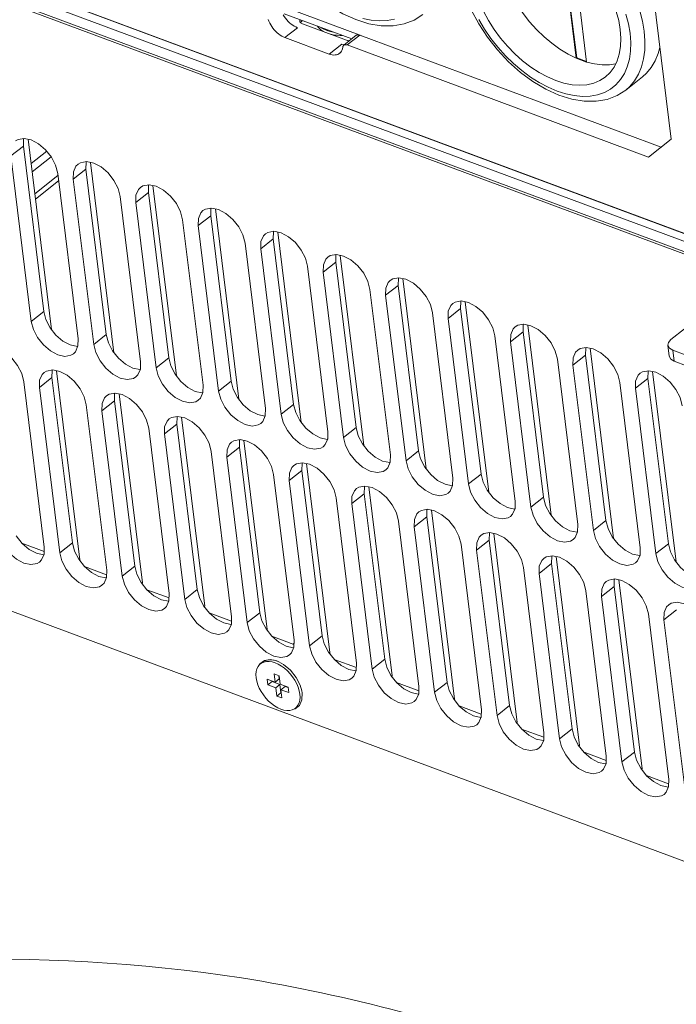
# Model space of a CAD drawing. Header units: millimetres. Extents: x -473 to 23648, y -382 to 1866.
# Tile 478 of 607: x 13275 to 13372, y 793 to 939. Entities that reach past the tile are written whole.
import ezdxf

# ---------------------------------------------------------------- set-up
doc = ezdxf.new("R2010")
doc.units = ezdxf.units.MM
doc.header["$LTSCALE"] = 80
doc.layers.get('0').update_dxf_attribs({"linetype": 'CONTINUOUS'})

msp = doc.modelspace()

# ---------------------------------------------------------------- linework, layer by layer
at = {"linetype": 'Continuous', "lineweight": 0}
for p, q in [((13365.425, 972.451), (13371.707, 921.528)), ((13385.986, 901.719), (13210.77, 966.898)), ((13210.973, 965.255), (13386.189, 900.076)), ((13215.27, 966.399), (13381.183, 904.681)), ((13215.633, 966.235), (13381.545, 904.516)), ((13211.248, 964.81), (13386.464, 899.631)), ((13356.24, 944.452), (13357.579, 933.598)), ((13356.302, 944.501), (13357.641, 933.647)), ((13359.129, 933.021), (13357.79, 943.875)), ((13312.448, 941.826), (13325.628, 936.923)), ((13324.129, 936.452), (13314.048, 940.202)), ((13316.663, 939.229), (13316.68, 939.086)), ((13316.799, 939.179), (13316.68, 939.086)), ((13314.177, 936.66), (13316.047, 938.136)), ((13316.782, 938.716), (13323.371, 936.264)), ((13314.177, 936.66), (13320.767, 934.208)), ((13324.818, 936.995), (13322.947, 935.519)), ((13325.336, 937.032), (13323.466, 935.555)), ((13370.208, 920.34), (13325.336, 937.032)), ((13320.767, 934.208), (13322.637, 935.685)), ((13322.637, 935.685), (13322.871, 935.61)), ((13322.871, 935.61), (13323.022, 935.577)), ((13323.466, 935.555), (13368.337, 918.863)), ((13357.579, 933.598), (13357.641, 933.647)), ((13357.579, 933.598), (13359.129, 933.021)), ((13357.641, 933.647), (13359.12, 933.097)), ((13367.445, 930.811), (13364.951, 928.843)), ((13275.914, 921.522), (13279.412, 893.174)), ((13371.707, 921.528), (13368.337, 918.863)), ((13273.356, 919.025), (13275.227, 920.502)), ((13275.227, 920.502), (13278.267, 895.861)), ((13278.693, 919.744), (13276.361, 917.903)), ((13273.356, 919.025), (13276.396, 894.385)), ((13279.35, 918.912), (13276.513, 916.672)), ((13282.66, 915.564), (13284.53, 917.041)), ((13284.53, 917.041), (13287.57, 892.401)), ((13285.218, 918.062), (13288.715, 889.714)), ((13280.373, 916.114), (13276.918, 913.387)), ((13283.374, 891.789), (13280.334, 916.43)), ((13282.66, 915.564), (13285.7, 890.924)), ((13280.474, 915.293), (13277.019, 912.566)), ((13294.521, 914.601), (13298.018, 886.253)), ((13292.677, 888.328), (13289.638, 912.969)), ((13291.963, 912.104), (13293.834, 913.58)), ((13293.834, 913.58), (13296.873, 888.94)), ((13291.963, 912.104), (13295.003, 887.463)), ((13303.825, 911.14), (13307.322, 882.792)), ((13301.981, 884.868), (13298.941, 909.508)), ((13301.267, 908.643), (13303.137, 910.119)), ((13303.137, 910.119), (13306.177, 885.479)), ((13301.267, 908.643), (13304.307, 884.002)), ((13310.57, 905.182), (13312.441, 906.658)), ((13312.441, 906.658), (13315.48, 882.018)), ((13313.128, 907.679), (13316.625, 879.331)), ((13311.284, 881.407), (13308.244, 906.047)), ((13310.57, 905.182), (13313.61, 880.542)), ((13322.432, 904.218), (13325.929, 875.87)), ((13320.588, 877.946), (13317.548, 902.586)), ((13319.874, 901.721), (13321.744, 903.197)), ((13321.744, 903.197), (13324.784, 878.557)), ((13319.874, 901.721), (13322.914, 877.081)), ((13331.735, 900.757), (13335.232, 872.409)), ((13371.657, 891.665), (13383.259, 900.823)), ((13329.177, 898.26), (13331.048, 899.737)), ((13331.048, 899.737), (13334.087, 875.096)), ((13329.891, 874.485), (13326.851, 899.125)), ((13329.177, 898.26), (13332.217, 873.62)), ((13338.481, 894.799), (13340.351, 896.276)), ((13340.351, 896.276), (13343.391, 871.635)), ((13341.039, 897.297), (13344.536, 868.948)), ((13276.396, 894.385), (13278.267, 895.861)), ((13339.195, 871.024), (13336.155, 895.665)), ((13338.481, 894.799), (13341.521, 870.159)), ((13350.342, 893.836), (13353.839, 865.488)), ((13285.7, 890.924), (13287.57, 892.401)), ((13348.498, 867.563), (13345.458, 892.204)), ((13347.784, 891.338), (13349.655, 892.815)), ((13349.655, 892.815), (13352.694, 868.175)), ((13347.784, 891.338), (13350.824, 866.698)), ((13371.223, 890.843), (13371.426, 889.2)), ((13295.003, 887.463), (13296.873, 888.94)), ((13357.088, 887.878), (13358.958, 889.354)), ((13358.958, 889.354), (13361.998, 864.714)), ((13359.646, 890.375), (13363.143, 862.027)), ((13371.961, 890.104), (13372.164, 888.461)), ((13373.822, 889.411), (13371.961, 890.104)), ((13357.802, 864.103), (13354.762, 888.743)), ((13357.088, 887.878), (13360.128, 863.237)), ((13374.024, 887.769), (13372.164, 888.461)), ((13277.612, 884.529), (13279.482, 886.005)), ((13279.482, 886.005), (13282.522, 861.365)), ((13280.17, 887.026), (13283.644, 858.87)), ((13368.949, 886.914), (13372.446, 858.566)), ((13278.326, 860.754), (13275.286, 885.394)), ((13304.307, 884.002), (13306.177, 885.479)), ((13367.105, 860.642), (13364.065, 885.282)), ((13366.391, 884.417), (13368.262, 885.893)), ((13368.262, 885.893), (13371.301, 861.253)), ((13277.612, 884.529), (13280.652, 859.889)), ((13289.474, 883.565), (13292.947, 855.409)), ((13366.391, 884.417), (13369.431, 859.776)), ((13287.63, 857.293), (13284.59, 881.933)), ((13286.916, 881.068), (13288.786, 882.544)), ((13288.786, 882.544), (13291.826, 857.904)), ((13313.61, 880.542), (13315.48, 882.018)), ((13286.916, 881.068), (13289.956, 856.428)), ((13296.219, 877.607), (13298.089, 879.084)), ((13298.089, 879.084), (13301.129, 854.443)), ((13298.777, 880.104), (13302.251, 851.948)), ((13296.933, 853.832), (13293.893, 878.472)), ((13296.219, 877.607), (13299.259, 852.967)), ((13322.914, 877.081), (13324.784, 878.557)), ((13308.08, 876.644), (13311.554, 848.487)), ((13306.237, 850.371), (13303.197, 875.011)), ((13305.523, 874.146), (13307.393, 875.623)), ((13307.393, 875.623), (13310.433, 850.982)), ((13332.217, 873.62), (13334.087, 875.096)), ((13305.523, 874.146), (13308.563, 849.506)), ((13317.384, 873.183), (13320.858, 845.026)), ((13315.54, 846.91), (13312.5, 871.551)), ((13314.826, 870.685), (13316.696, 872.162)), ((13316.696, 872.162), (13319.736, 847.522)), ((13341.521, 870.159), (13343.391, 871.635)), ((13314.826, 870.685), (13317.866, 846.045)), ((13324.13, 867.225), (13326, 868.701)), ((13326, 868.701), (13329.04, 844.061)), ((13326.687, 869.722), (13330.161, 841.565)), ((13324.844, 843.45), (13321.804, 868.09)), ((13324.13, 867.225), (13327.17, 842.584)), ((13350.824, 866.698), (13352.694, 868.175)), ((13335.991, 866.261), (13339.465, 838.104)), ((13236.634, 864.9), (13391.183, 807.409)), ((13334.147, 839.989), (13331.107, 864.629)), ((13333.433, 863.764), (13335.303, 865.24)), ((13335.303, 865.24), (13338.343, 840.6)), ((13360.128, 863.237), (13361.998, 864.714)), ((13333.433, 863.764), (13336.473, 839.123)), ((13345.294, 862.8), (13348.768, 834.644)), ((13278.308, 860.101), (13275.003, 861.33)), ((13280.652, 859.889), (13282.522, 861.365)), ((13343.451, 836.528), (13340.411, 861.168)), ((13342.737, 860.303), (13344.607, 861.779)), ((13344.607, 861.779), (13347.647, 837.139)), ((13369.431, 859.776), (13371.301, 861.253)), ((13342.737, 860.303), (13345.776, 835.663)), ((13283.565, 858.807), (13283.644, 858.87)), ((13352.04, 856.842), (13353.91, 858.319)), ((13353.91, 858.319), (13356.95, 833.678)), ((13354.598, 859.339), (13358.072, 831.183)), ((13287.612, 856.64), (13284.306, 857.869)), ((13289.956, 856.428), (13291.826, 857.904)), ((13352.754, 833.067), (13349.714, 857.707)), ((13352.04, 856.842), (13355.08, 832.202)), ((13292.868, 855.347), (13292.947, 855.409)), ((13363.901, 855.878), (13367.375, 827.722)), ((13296.915, 853.179), (13293.61, 854.408)), ((13299.259, 852.967), (13301.129, 854.443)), ((13362.058, 829.606), (13359.018, 854.246)), ((13361.344, 853.381), (13363.214, 854.858)), ((13363.214, 854.858), (13366.254, 830.217)), ((13361.344, 853.381), (13364.383, 828.741)), ((13302.172, 851.886), (13302.251, 851.948)), ((13306.219, 849.718), (13302.913, 850.948)), ((13308.563, 849.506), (13310.433, 850.982)), ((13370.647, 849.92), (13372.517, 851.397)), ((13371.361, 826.145), (13368.321, 850.786)), ((13370.647, 849.92), (13373.687, 825.28)), ((13311.475, 848.425), (13311.554, 848.487)), ((13315.522, 846.257), (13312.217, 847.487)), ((13315.404, 846.301), (13315.526, 846.397)), ((13317.866, 846.045), (13319.736, 847.522)), ((13320.779, 844.964), (13320.858, 845.026)), ((13321.072, 844.612), (13320.832, 845.006)), ((13310.456, 843.35), (13311.118, 843.859)), ((13310.861, 843.607), (13310.55, 843.361)), ((13311.118, 843.859), (13311.985, 844.003)), ((13311.985, 844.003), (13312.966, 843.793)), ((13313.194, 843.306), (13312.727, 843.514)), ((13312.966, 843.793), (13313.251, 843.675)), ((13321.081, 844.582), (13321.072, 844.612)), ((13324.826, 842.796), (13321.52, 844.026)), ((13327.17, 842.584), (13329.04, 844.061)), ((13310.401, 843.225), (13310.456, 843.35)), ((13313.661, 843.033), (13313.194, 843.306)), ((13314.118, 842.699), (13313.661, 843.033)), ((13311.551, 841.052), (13311.652, 840.23)), ((13312.714, 840.619), (13311.551, 841.052)), ((13311.652, 840.23), (13312.276, 840.723)), ((13312.268, 840.785), (13312.276, 840.723)), ((13312.276, 840.723), (13313.439, 840.29)), ((13312.562, 841.851), (13312.714, 840.619)), ((13313.337, 841.563), (13312.562, 841.851)), ((13312.714, 840.619), (13313.337, 841.111)), ((13313.279, 841.584), (13313.337, 841.111)), ((13313.489, 840.331), (13313.337, 841.563)), ((13330.082, 841.503), (13330.161, 841.565)), ((13334.129, 839.335), (13330.824, 840.565)), ((13336.473, 839.123), (13338.343, 840.6)), ((13311.652, 840.23), (13312.815, 839.798)), ((13312.815, 839.798), (13313.439, 840.29)), ((13312.815, 839.798), (13312.967, 838.566)), ((13313.439, 840.29), (13313.591, 839.058)), ((13314.652, 839.898), (13313.489, 840.331)), ((13313.591, 839.509), (13314.214, 840.002)), ((13313.743, 838.277), (13313.591, 839.509)), ((13313.591, 839.509), (13314.753, 839.077)), ((13314.214, 840.002), (13314.66, 839.836)), ((13314.753, 839.077), (13314.652, 839.898)), ((13316.408, 838.853), (13316.315, 839.356)), ((13316.432, 840.186), (13316.682, 839.335)), ((13316.682, 839.335), (13316.735, 839.021)), ((13312.967, 838.566), (13313.591, 839.058)), ((13312.967, 838.566), (13313.743, 838.277)), ((13313.591, 839.058), (13313.649, 839.036)), ((13339.386, 838.042), (13339.465, 838.104)), ((13315.685, 836.663), (13315.559, 836.642)), ((13316.347, 837.173), (13315.685, 836.663)), ((13316.066, 837.014), (13315.755, 836.768)), ((13343.433, 835.875), (13340.127, 837.104)), ((13345.776, 835.663), (13347.647, 837.139)), ((13348.689, 834.582), (13348.768, 834.644)), ((13352.736, 832.414), (13349.431, 833.643)), ((13355.08, 832.202), (13356.95, 833.678)), ((13357.993, 831.121), (13358.072, 831.183)), ((13362.04, 828.953), (13358.734, 830.183)), ((13364.383, 828.741), (13366.254, 830.217)), ((13367.296, 827.66), (13367.375, 827.722)), ((13371.343, 825.492), (13368.038, 826.722))]:
    msp.add_line(p, q, dxfattribs=at)
for points in [[(13309.769, 958.418), (13310.158, 956.323), (13310.806, 954.191), (13311.699, 952.059), (13312.814, 949.969), (13314.129, 947.958), (13315.621, 946.058), (13317.262, 944.304), (13319.024, 942.726), (13320.878, 941.355), (13322.794, 940.214), (13324.732, 939.334), (13326.661, 938.732), (13328.535, 938.426), (13330.305, 938.419), (13331.945, 938.706), (13333.422, 939.269), (13334.715, 940.091)], [(13344.25, 953.143), (13345.063, 953.671), (13345.979, 954.055), (13346.985, 954.286), (13348.068, 954.363), (13349.214, 954.283), (13350.408, 954.049), (13351.636, 953.662), (13352.882, 953.128), (13354.13, 952.454), (13355.366, 951.648), (13356.572, 950.72), (13357.735, 949.682), (13358.839, 948.546), (13359.871, 947.328), (13360.817, 946.042), (13361.666, 944.705), (13362.407, 943.333), (13363.031, 941.944), (13363.529, 940.556), (13363.896, 939.184), (13364.128, 937.848)], [(13345.994, 948.263), (13346.304, 946.93), (13346.741, 945.573), (13347.302, 944.209), (13347.979, 942.854), (13348.764, 941.525), (13349.647, 940.238), (13350.618, 939.008), (13351.666, 937.851), (13352.777, 936.78), (13353.938, 935.808), (13355.135, 934.947), (13356.354, 934.207), (13357.579, 933.598)], [(13340.005, 947.17), (13340.394, 945.075), (13341.042, 942.943), (13341.935, 940.811), (13343.051, 938.721), (13344.366, 936.71), (13345.857, 934.811), (13347.498, 933.057), (13349.261, 931.479), (13351.114, 930.107), (13353.03, 928.966), (13354.968, 928.086), (13356.898, 927.484), (13358.771, 927.178), (13360.542, 927.172), (13362.182, 927.458), (13363.659, 928.022), (13364.951, 928.843)], [(13342.032, 946.068), (13342.263, 944.731), (13342.63, 943.36), (13343.129, 941.971), (13343.752, 940.582), (13344.493, 939.211), (13345.342, 937.874), (13346.289, 936.588), (13347.32, 935.37), (13348.424, 934.234), (13349.587, 933.196), (13350.794, 932.268), (13352.029, 931.462), (13353.278, 930.788), (13354.524, 930.254), (13355.752, 929.867), (13356.946, 929.633), (13358.091, 929.553), (13359.174, 929.63), (13360.18, 929.861), (13361.097, 930.245), (13361.909, 930.773)], [(13367.059, 940.628), (13367.448, 939.099), (13367.699, 937.606)], [(13314.177, 936.66), (13313.94, 936.76), (13313.702, 936.884), (13313.466, 937.032), (13313.235, 937.201), (13313.009, 937.39), (13312.793, 937.596), (13312.588, 937.818), (13312.396, 938.054), (13312.219, 938.301), (13312.059, 938.556), (13311.918, 938.817), (13311.797, 939.081), (13311.697, 939.345)], [(13313.929, 940.032), (13314.089, 939.777), (13314.266, 939.531), (13314.458, 939.295), (13314.663, 939.073), (13314.88, 938.866), (13315.105, 938.677), (13315.337, 938.508), (13315.573, 938.361), (13315.81, 938.236), (13316.047, 938.136)], [(13316.412, 939.085), (13316.411, 939.103), (13316.416, 939.184), (13316.441, 939.266), (13316.462, 939.304)], [(13316.782, 938.716), (13316.678, 938.762), (13316.588, 938.817), (13316.516, 938.88), (13316.461, 938.95), (13316.426, 939.025), (13316.412, 939.085)], [(13316.68, 939.086), (13316.599, 939.013), (13316.536, 938.935), (13316.51, 938.888)], [(13325.78, 939.527), (13327.047, 939.262), (13328.269, 939.151), (13329.431, 939.193), (13330.521, 939.389)], [(13343.054, 939.359), (13343.912, 937.929), (13344.87, 936.544), (13345.918, 935.217), (13347.044, 933.964), (13348.236, 932.799), (13349.482, 931.735), (13350.767, 930.782), (13352.077, 929.952), (13353.398, 929.253), (13354.716, 928.693), (13356.016, 928.279), (13357.284, 928.015), (13358.505, 927.903), (13359.667, 927.946), (13360.757, 928.142), (13361.763, 928.489), (13362.674, 928.984), (13363.48, 929.621), (13364.171, 930.393), (13364.741, 931.292), (13365.184, 932.308), (13365.494, 933.429), (13365.667, 934.644), (13365.703, 935.939), (13365.601, 937.3)], [(13364.987, 940.16), (13365.361, 938.712), (13365.601, 937.3)], [(13319.019, 938.353), (13319.126, 938.199), (13319.317, 937.991), (13319.547, 937.797), (13319.812, 937.621), (13320.021, 937.511)], [(13319.594, 938.139), (13319.603, 938.132), (13319.892, 937.958), (13320.215, 937.805), (13320.569, 937.673), (13320.949, 937.565), (13321.352, 937.481), (13321.367, 937.479)], [(13361.909, 930.773), (13362.618, 931.447), (13363.202, 932.251), (13363.66, 933.177), (13363.985, 934.213), (13364.172, 935.347), (13364.22, 936.564), (13364.128, 937.848)], [(13364.951, 928.843), (13365.563, 929.391), (13366.268, 930.237), (13366.847, 931.21), (13367.295, 932.302), (13367.607, 933.5), (13367.779, 934.792), (13367.809, 936.165), (13367.699, 937.606)], [(13320.908, 937.181), (13321.173, 937.115), (13321.572, 937.044), (13321.988, 936.997), (13322.415, 936.975), (13322.718, 936.977)], [(13323.795, 936.188), (13323.75, 936.189), (13323.615, 936.203), (13323.488, 936.228), (13323.371, 936.264)], [(13324.818, 936.995), (13324.882, 937.036), (13324.96, 937.065), (13325.045, 937.079), (13325.137, 937.078), (13325.235, 937.062), (13325.336, 937.032)], [(13322.791, 935.218), (13322.75, 935.006), (13322.685, 934.811), (13322.598, 934.635), (13322.489, 934.48), (13322.359, 934.348), (13322.322, 934.317)], [(13322.947, 935.519), (13322.888, 935.46), (13322.843, 935.39), (13322.81, 935.309), (13322.791, 935.218)], [(13323.466, 935.555), (13323.365, 935.586), (13323.267, 935.602), (13323.175, 935.603), (13323.089, 935.589), (13323.012, 935.56), (13322.947, 935.519)], [(13367.445, 930.811), (13368.056, 931.36), (13368.761, 932.205), (13369.341, 933.179), (13369.789, 934.27), (13370.024, 935.173)], [(13322.322, 934.317), (13322.209, 934.239), (13322.042, 934.156), (13321.858, 934.098), (13321.66, 934.067), (13321.45, 934.062), (13321.229, 934.084), (13321.001, 934.133), (13320.767, 934.208)], [(13357.579, 933.598), (13358.358, 933.281), (13359.129, 933.021)], [(13359.129, 933.021), (13360.315, 932.733), (13361.46, 932.594), (13362.549, 932.604), (13363.447, 932.745)], [(13280.334, 916.43), (13280.022, 917.635), (13279.4, 918.85), (13278.527, 919.955), (13277.49, 920.841), (13276.389, 921.423), (13275.333, 921.644), (13274.426, 921.48), (13274.058, 921.259)], [(13275.28, 921.634), (13275.257, 921.58), (13275.227, 920.502)], [(13283.361, 917.798), (13283.058, 917.489), (13282.69, 916.643), (13282.66, 915.564)], [(13289.638, 912.969), (13289.326, 914.174), (13288.703, 915.389), (13287.83, 916.494), (13286.793, 917.381), (13285.693, 917.963), (13284.637, 918.183), (13283.729, 918.02), (13283.361, 917.798)], [(13284.583, 918.173), (13284.56, 918.119), (13284.53, 917.041)], [(13292.664, 914.337), (13292.362, 914.028), (13291.993, 913.182), (13291.963, 912.104)], [(13298.941, 909.508), (13298.629, 910.714), (13298.007, 911.928), (13297.134, 913.033), (13296.097, 913.92), (13294.996, 914.502), (13293.94, 914.722), (13293.033, 914.559), (13292.664, 914.337)], [(13293.887, 914.712), (13293.863, 914.659), (13293.834, 913.58)], [(13308.244, 906.047), (13307.933, 907.253), (13307.31, 908.467), (13306.437, 909.572), (13305.4, 910.459), (13304.3, 911.041), (13303.244, 911.261), (13302.336, 911.098), (13301.968, 910.876)], [(13303.19, 911.251), (13303.167, 911.198), (13303.137, 910.119)], [(13301.968, 910.876), (13301.665, 910.567), (13301.297, 909.721), (13301.267, 908.643)], [(13311.271, 907.415), (13310.969, 907.106), (13310.6, 906.26), (13310.57, 905.182)], [(13317.548, 902.586), (13317.236, 903.792), (13316.614, 905.007), (13315.741, 906.111), (13314.704, 906.998), (13313.603, 907.58), (13312.547, 907.8), (13311.64, 907.637), (13311.271, 907.415)], [(13312.494, 907.791), (13312.47, 907.737), (13312.441, 906.658)], [(13320.575, 903.954), (13320.272, 903.646), (13319.904, 902.8), (13319.874, 901.721)], [(13326.851, 899.125), (13326.54, 900.331), (13325.917, 901.546), (13325.044, 902.65), (13324.007, 903.537), (13322.907, 904.119), (13321.851, 904.339), (13320.943, 904.176), (13320.575, 903.954)], [(13321.797, 904.33), (13321.774, 904.276), (13321.744, 903.197)], [(13336.155, 895.665), (13335.843, 896.87), (13335.221, 898.085), (13334.348, 899.19), (13333.311, 900.076), (13332.21, 900.658), (13331.154, 900.879), (13330.247, 900.715), (13329.878, 900.494)], [(13331.101, 900.869), (13331.077, 900.815), (13331.048, 899.737)], [(13329.878, 900.494), (13329.576, 900.185), (13329.207, 899.339), (13329.177, 898.26)], [(13339.182, 897.033), (13338.879, 896.724), (13338.511, 895.878), (13338.481, 894.799)], [(13345.458, 892.204), (13345.147, 893.409), (13344.524, 894.624), (13343.651, 895.729), (13342.614, 896.616), (13341.514, 897.198), (13340.458, 897.418), (13339.55, 897.254), (13339.182, 897.033)], [(13340.404, 897.408), (13340.381, 897.354), (13340.351, 896.276)], [(13278.267, 895.861), (13278.578, 894.656), (13279.201, 893.441), (13280.074, 892.336), (13281.111, 891.449), (13282.211, 890.868)], [(13276.396, 894.385), (13276.708, 893.179), (13277.331, 891.965), (13278.203, 890.86), (13279.241, 889.973), (13280.341, 889.391), (13281.397, 889.171), (13282.305, 889.334), (13282.673, 889.556)], [(13348.485, 893.572), (13348.183, 893.263), (13347.814, 892.417), (13347.784, 891.338)], [(13354.762, 888.743), (13354.45, 889.948), (13353.828, 891.163), (13352.955, 892.268), (13351.918, 893.155), (13350.817, 893.737), (13349.761, 893.957), (13348.854, 893.794), (13348.485, 893.572)], [(13349.708, 893.947), (13349.684, 893.894), (13349.655, 892.815)], [(13287.57, 892.401), (13287.882, 891.195), (13288.504, 889.98), (13289.377, 888.875), (13290.414, 887.989), (13291.515, 887.407)], [(13275.286, 885.394), (13274.975, 886.6), (13274.352, 887.814), (13273.479, 888.919), (13272.442, 889.806), (13271.342, 890.388), (13270.286, 890.608), (13269.378, 890.445), (13269.01, 890.223)], [(13282.211, 890.868), (13283.267, 890.647), (13283.321, 890.657)], [(13282.673, 889.556), (13282.976, 889.865), (13283.344, 890.711), (13283.374, 891.789)], [(13285.7, 890.924), (13286.011, 889.718), (13286.634, 888.504), (13287.507, 887.399), (13288.544, 886.512), (13289.645, 885.93), (13290.7, 885.71), (13291.608, 885.873), (13291.976, 886.095)], [(13364.065, 885.282), (13363.754, 886.488), (13363.131, 887.702), (13362.258, 888.807), (13361.221, 889.694), (13360.121, 890.276), (13359.065, 890.496), (13358.157, 890.333), (13357.789, 890.111)], [(13359.011, 890.486), (13358.988, 890.433), (13358.958, 889.354)], [(13371.657, 891.665), (13371.298, 891.244), (13371.223, 890.842)], [(13371.223, 890.842), (13371.463, 890.399), (13371.961, 890.104)], [(13296.873, 888.94), (13297.185, 887.734), (13297.808, 886.519), (13298.681, 885.415), (13299.718, 884.528), (13300.818, 883.946)], [(13357.789, 890.111), (13357.486, 889.802), (13357.118, 888.956), (13357.088, 887.878)], [(13372.164, 888.461), (13371.665, 888.757), (13371.426, 889.2)], [(13291.976, 886.095), (13292.279, 886.404), (13292.648, 887.25), (13292.677, 888.328)], [(13278.313, 886.762), (13278.01, 886.453), (13277.642, 885.607), (13277.612, 884.529)], [(13284.59, 881.933), (13284.278, 883.139), (13283.655, 884.354), (13282.783, 885.458), (13281.745, 886.345), (13280.645, 886.927), (13279.589, 887.147), (13278.681, 886.984), (13278.313, 886.762)], [(13279.536, 887.138), (13279.512, 887.084), (13279.482, 886.005)], [(13291.515, 887.407), (13292.571, 887.187), (13292.624, 887.196)], [(13295.003, 887.463), (13295.315, 886.258), (13295.938, 885.043), (13296.81, 883.938), (13297.848, 883.051), (13298.948, 882.469), (13300.004, 882.249), (13300.912, 882.412), (13301.28, 882.634)], [(13367.092, 886.65), (13366.79, 886.341), (13366.421, 885.495), (13366.391, 884.417)], [(13373.369, 881.821), (13373.057, 883.027), (13372.435, 884.241), (13371.562, 885.346), (13370.525, 886.233), (13369.424, 886.815), (13368.368, 887.035), (13367.461, 886.872), (13367.092, 886.65)], [(13368.315, 887.026), (13368.291, 886.972), (13368.262, 885.893)], [(13301.28, 882.634), (13301.583, 882.943), (13301.951, 883.789), (13301.981, 884.868)], [(13306.177, 885.479), (13306.489, 884.273), (13307.111, 883.059), (13307.984, 881.954), (13309.021, 881.067), (13310.122, 880.485)], [(13287.617, 883.301), (13287.314, 882.993), (13286.946, 882.147), (13286.916, 881.068)], [(13293.893, 878.472), (13293.582, 879.678), (13292.959, 880.893), (13292.086, 881.997), (13291.049, 882.884), (13289.949, 883.466), (13288.893, 883.686), (13287.985, 883.523), (13287.617, 883.301)], [(13288.839, 883.677), (13288.816, 883.623), (13288.786, 882.544)], [(13300.818, 883.946), (13301.874, 883.726), (13301.928, 883.735)], [(13304.307, 884.002), (13304.618, 882.797), (13305.241, 881.582), (13306.114, 880.477), (13307.151, 879.59), (13308.252, 879.009), (13309.307, 878.788), (13310.215, 878.952), (13310.583, 879.173)], [(13315.48, 882.018), (13315.792, 880.812), (13316.415, 879.598), (13317.288, 878.493), (13318.325, 877.606), (13319.425, 877.024)], [(13303.197, 875.011), (13302.885, 876.217), (13302.262, 877.432), (13301.39, 878.537), (13300.352, 879.423), (13299.252, 880.005), (13298.196, 880.225), (13297.288, 880.062), (13296.92, 879.841)], [(13298.143, 880.216), (13298.119, 880.162), (13298.089, 879.084)], [(13310.122, 880.485), (13311.178, 880.265), (13311.231, 880.274)], [(13310.583, 879.173), (13310.886, 879.482), (13311.254, 880.328), (13311.284, 881.407)], [(13313.61, 880.542), (13313.922, 879.336), (13314.545, 878.121), (13315.417, 877.016), (13316.455, 876.13), (13317.555, 875.548), (13318.611, 875.328), (13319.519, 875.491), (13319.887, 875.712)], [(13296.92, 879.841), (13296.617, 879.532), (13296.249, 878.686), (13296.219, 877.607)], [(13319.887, 875.712), (13320.19, 876.021), (13320.558, 876.867), (13320.588, 877.946)], [(13324.784, 878.557), (13325.096, 877.352), (13325.718, 876.137), (13326.591, 875.032), (13327.628, 874.145), (13328.729, 873.563)], [(13306.224, 876.38), (13305.921, 876.071), (13305.553, 875.225), (13305.523, 874.146)], [(13312.5, 871.551), (13312.189, 872.756), (13311.566, 873.971), (13310.693, 875.076), (13309.656, 875.963), (13308.555, 876.544), (13307.5, 876.765), (13306.592, 876.601), (13306.224, 876.38)], [(13307.446, 876.755), (13307.423, 876.701), (13307.393, 875.623)], [(13319.425, 877.024), (13320.481, 876.804), (13320.535, 876.814)], [(13322.914, 877.081), (13323.225, 875.875), (13323.848, 874.66), (13324.721, 873.556), (13325.758, 872.669), (13326.859, 872.087), (13327.914, 871.867), (13328.822, 872.03), (13329.19, 872.252)], [(13329.19, 872.252), (13329.493, 872.56), (13329.861, 873.406), (13329.891, 874.485)], [(13334.087, 875.096), (13334.399, 873.891), (13335.022, 872.676), (13335.895, 871.571), (13336.932, 870.684), (13338.032, 870.102)], [(13315.527, 872.919), (13315.224, 872.61), (13314.856, 871.764), (13314.826, 870.685)], [(13321.804, 868.09), (13321.492, 869.295), (13320.869, 870.51), (13319.997, 871.615), (13318.959, 872.502), (13317.859, 873.084), (13316.803, 873.304), (13315.895, 873.141), (13315.527, 872.919)], [(13316.75, 873.294), (13316.726, 873.241), (13316.696, 872.162)], [(13328.729, 873.563), (13329.785, 873.343), (13329.838, 873.353)], [(13332.217, 873.62), (13332.529, 872.414), (13333.152, 871.2), (13334.024, 870.095), (13335.062, 869.208), (13336.162, 868.626), (13337.218, 868.406), (13338.126, 868.569), (13338.494, 868.791)], [(13343.391, 871.635), (13343.703, 870.43), (13344.325, 869.215), (13345.198, 868.11), (13346.235, 867.224), (13347.336, 866.642)], [(13338.032, 870.102), (13339.088, 869.882), (13339.142, 869.892)], [(13338.494, 868.791), (13338.797, 869.1), (13339.165, 869.946), (13339.195, 871.024)], [(13341.521, 870.159), (13341.832, 868.953), (13342.455, 867.739), (13343.328, 866.634), (13344.365, 865.747), (13345.465, 865.165), (13346.521, 864.945), (13347.429, 865.108), (13347.797, 865.33)], [(13324.831, 869.458), (13324.528, 869.149), (13324.16, 868.303), (13324.13, 867.225)], [(13331.107, 864.629), (13330.796, 865.835), (13330.173, 867.049), (13329.3, 868.154), (13328.263, 869.041), (13327.162, 869.623), (13326.107, 869.843), (13325.199, 869.68), (13324.831, 869.458)], [(13326.053, 869.833), (13326.03, 869.78), (13326, 868.701)], [(13347.797, 865.33), (13348.1, 865.639), (13348.468, 866.485), (13348.498, 867.563)], [(13352.694, 868.175), (13353.006, 866.969), (13353.629, 865.754), (13354.502, 864.649), (13355.539, 863.763), (13356.639, 863.181)], [(13334.134, 865.997), (13333.831, 865.688), (13333.463, 864.842), (13333.433, 863.764)], [(13340.411, 861.168), (13340.099, 862.374), (13339.476, 863.588), (13338.604, 864.693), (13337.566, 865.58), (13336.466, 866.162), (13335.41, 866.382), (13334.502, 866.219), (13334.134, 865.997)], [(13335.357, 866.372), (13335.333, 866.319), (13335.303, 865.24)], [(13347.336, 866.642), (13348.392, 866.421), (13348.445, 866.431)], [(13350.824, 866.698), (13351.136, 865.493), (13351.759, 864.278), (13352.631, 863.173), (13353.669, 862.286), (13354.769, 861.704), (13355.825, 861.484), (13356.733, 861.647), (13357.101, 861.869)], [(13357.101, 861.869), (13357.404, 862.178), (13357.772, 863.024), (13357.802, 864.103)], [(13361.998, 864.714), (13362.31, 863.508), (13362.932, 862.293), (13363.805, 861.189), (13364.842, 860.302), (13365.943, 859.72)], [(13271.349, 863.349), (13271.66, 862.144), (13272.283, 860.929), (13273.156, 859.824), (13274.193, 858.937), (13275.293, 858.355), (13276.349, 858.135), (13277.257, 858.299), (13277.625, 858.52)], [(13343.438, 862.536), (13343.135, 862.228), (13342.766, 861.382), (13342.737, 860.303)], [(13349.714, 857.707), (13349.403, 858.913), (13348.78, 860.128), (13347.907, 861.232), (13346.87, 862.119), (13345.769, 862.701), (13344.714, 862.921), (13343.806, 862.758), (13343.438, 862.536)], [(13344.66, 862.912), (13344.637, 862.858), (13344.607, 861.779)], [(13356.639, 863.181), (13357.695, 862.961), (13357.749, 862.97)], [(13360.128, 863.237), (13360.439, 862.032), (13361.062, 860.817), (13361.935, 859.712), (13362.972, 858.825), (13364.072, 858.243), (13365.128, 858.023), (13366.036, 858.186), (13366.404, 858.408)], [(13274.153, 862.405), (13275.026, 861.301), (13276.063, 860.414), (13277.164, 859.832)], [(13282.522, 861.365), (13282.834, 860.159), (13283.457, 858.945)], [(13371.301, 861.253), (13371.613, 860.047), (13372.236, 858.833), (13373.108, 857.728), (13374.146, 856.841), (13375.246, 856.259)], [(13277.164, 859.832), (13278.219, 859.612), (13278.273, 859.621)], [(13277.625, 858.52), (13277.928, 858.829), (13278.296, 859.675), (13278.326, 860.754)], [(13280.652, 859.889), (13280.964, 858.683), (13281.586, 857.468), (13282.459, 856.363), (13283.496, 855.477), (13284.597, 854.895), (13285.653, 854.675), (13286.56, 854.838), (13286.929, 855.059)], [(13365.943, 859.72), (13366.999, 859.5), (13367.052, 859.509)], [(13366.404, 858.408), (13366.707, 858.717), (13367.075, 859.563), (13367.105, 860.642)], [(13369.431, 859.776), (13369.743, 858.571), (13370.366, 857.356), (13371.238, 856.251), (13372.276, 855.365), (13373.376, 854.783), (13374.432, 854.562), (13375.34, 854.726), (13375.708, 854.947)], [(13283.457, 858.945), (13284.329, 857.84), (13285.367, 856.953), (13286.467, 856.371)], [(13352.741, 859.075), (13352.438, 858.767), (13352.07, 857.921), (13352.04, 856.842)], [(13359.018, 854.246), (13358.706, 855.452), (13358.083, 856.667), (13357.211, 857.772), (13356.173, 858.658), (13355.073, 859.24), (13354.017, 859.46), (13353.109, 859.297), (13352.741, 859.075)], [(13353.964, 859.451), (13353.94, 859.397), (13353.91, 858.319)], [(13286.929, 855.059), (13287.231, 855.368), (13287.6, 856.214), (13287.63, 857.293)], [(13291.826, 857.904), (13292.137, 856.698), (13292.76, 855.484)], [(13286.467, 856.371), (13287.523, 856.151), (13287.576, 856.161)], [(13289.956, 856.428), (13290.267, 855.222), (13290.89, 854.007), (13291.763, 852.903), (13292.8, 852.016), (13293.9, 851.434), (13294.956, 851.214), (13295.864, 851.377), (13296.232, 851.599)], [(13292.76, 855.484), (13293.633, 854.379), (13294.67, 853.492), (13295.771, 852.91)], [(13362.045, 855.615), (13361.742, 855.306), (13361.373, 854.46), (13361.344, 853.381)], [(13368.321, 850.786), (13368.01, 851.991), (13367.387, 853.206), (13366.514, 854.311), (13365.477, 855.197), (13364.376, 855.779), (13363.321, 856), (13362.413, 855.836), (13362.045, 855.615)], [(13363.267, 855.99), (13363.244, 855.936), (13363.214, 854.858)], [(13296.232, 851.599), (13296.535, 851.907), (13296.903, 852.753), (13296.933, 853.832)], [(13301.129, 854.443), (13301.441, 853.238), (13302.064, 852.023)], [(13295.771, 852.91), (13296.826, 852.69), (13296.88, 852.7)], [(13299.259, 852.967), (13299.571, 851.761), (13300.193, 850.546), (13301.066, 849.442), (13302.103, 848.555), (13303.204, 847.973), (13304.26, 847.753), (13305.167, 847.916), (13305.536, 848.138)], [(13377.625, 847.325), (13377.313, 848.53), (13376.69, 849.745), (13375.818, 850.85), (13374.78, 851.737), (13373.68, 852.319), (13372.624, 852.539), (13371.716, 852.376), (13371.348, 852.154)], [(13302.064, 852.023), (13302.936, 850.918), (13303.974, 850.031), (13305.074, 849.449)], [(13310.433, 850.982), (13310.744, 849.777), (13311.367, 848.562)], [(13371.348, 852.154), (13371.045, 851.845), (13370.677, 850.999), (13370.647, 849.92)], [(13305.074, 849.449), (13306.13, 849.229), (13306.183, 849.239)], [(13305.536, 848.138), (13305.838, 848.447), (13306.207, 849.293), (13306.237, 850.371)], [(13308.563, 849.506), (13308.874, 848.3), (13309.497, 847.086), (13310.37, 845.981), (13311.407, 845.094), (13312.507, 844.512), (13313.563, 844.292), (13314.471, 844.455), (13314.839, 844.677)], [(13311.367, 848.562), (13312.24, 847.457), (13313.277, 846.571), (13314.378, 845.989)], [(13314.839, 844.677), (13315.142, 844.986), (13315.51, 845.832), (13315.54, 846.91)], [(13319.736, 847.522), (13320.048, 846.316), (13320.671, 845.101)], [(13314.378, 845.989), (13315.433, 845.768), (13315.487, 845.778)], [(13317.866, 846.045), (13318.178, 844.839), (13318.8, 843.625), (13319.673, 842.52), (13320.71, 841.633), (13321.811, 841.051), (13322.867, 840.831), (13323.774, 840.994), (13324.143, 841.216)], [(13320.671, 845.101), (13321.543, 843.996), (13322.581, 843.11), (13323.681, 842.528)], [(13310.55, 843.361), (13310.698, 843.465), (13311.034, 843.621), (13311.412, 843.705), (13311.826, 843.716), (13312.268, 843.651), (13312.727, 843.514)], [(13310.861, 843.607), (13311.01, 843.711), (13311.345, 843.867), (13311.724, 843.952), (13312.138, 843.962), (13312.579, 843.897), (13313.038, 843.76)], [(13313.251, 843.675), (13313.993, 843.254), (13314.991, 842.407), (13315.849, 841.324), (13316.432, 840.186)], [(13329.04, 844.061), (13329.351, 842.855), (13329.974, 841.64)], [(13313.578, 836.615), (13313.11, 836.822), (13312.643, 837.096), (13312.187, 837.43), (13311.75, 837.817), (13311.341, 838.251), (13310.97, 838.721), (13310.643, 839.218), (13310.367, 839.733), (13310.148, 840.255), (13309.99, 840.772), (13309.896, 841.276), (13309.869, 841.754), (13309.908, 842.198), (13310.013, 842.599), (13310.183, 842.948), (13310.413, 843.239), (13310.55, 843.361)], [(13315.937, 840.396), (13315.661, 840.91), (13315.334, 841.408), (13314.963, 841.878), (13314.555, 842.311), (13314.118, 842.699)], [(13323.681, 842.528), (13324.737, 842.308), (13324.79, 842.317)], [(13324.143, 841.216), (13324.445, 841.525), (13324.814, 842.371), (13324.844, 843.45)], [(13327.17, 842.584), (13327.481, 841.379), (13328.104, 840.164), (13328.977, 839.059), (13330.014, 838.172), (13331.114, 837.59), (13332.17, 837.37), (13333.078, 837.533), (13333.446, 837.755)], [(13329.974, 841.64), (13330.847, 840.536), (13331.884, 839.649), (13332.985, 839.067)], [(13338.343, 840.6), (13338.655, 839.394), (13339.278, 838.18)], [(13316.315, 839.356), (13316.157, 839.874), (13315.937, 840.396)], [(13332.985, 839.067), (13334.04, 838.847), (13334.094, 838.856)], [(13333.446, 837.755), (13333.749, 838.064), (13334.117, 838.91), (13334.147, 839.989)], [(13336.473, 839.123), (13336.785, 837.918), (13337.407, 836.703), (13338.28, 835.598), (13339.317, 834.712), (13340.418, 834.13), (13341.474, 833.909), (13342.381, 834.073), (13342.75, 834.294)], [(13315.755, 836.768), (13315.892, 836.89), (13316.122, 837.18), (13316.291, 837.529), (13316.396, 837.93), (13316.436, 838.374), (13316.408, 838.853)], [(13316.735, 839.021), (13316.708, 837.999), (13316.347, 837.173)], [(13339.278, 838.18), (13340.15, 837.075), (13341.188, 836.188), (13342.288, 835.606)], [(13313.578, 836.615), (13314.037, 836.477), (13314.478, 836.413), (13314.892, 836.423), (13315.271, 836.507), (13315.606, 836.664), (13315.755, 836.768)], [(13342.75, 834.294), (13343.052, 834.603), (13343.421, 835.449), (13343.451, 836.528)], [(13347.647, 837.139), (13347.958, 835.933), (13348.581, 834.719)], [(13342.288, 835.606), (13343.344, 835.386), (13343.397, 835.396)], [(13345.776, 835.663), (13346.088, 834.457), (13346.711, 833.242), (13347.584, 832.137), (13348.621, 831.251), (13349.721, 830.669), (13350.777, 830.449), (13351.685, 830.612), (13352.053, 830.834)], [(13348.581, 834.719), (13349.454, 833.614), (13350.491, 832.727), (13351.592, 832.145)], [(13356.95, 833.678), (13357.262, 832.473), (13357.885, 831.258)], [(13351.592, 832.145), (13352.647, 831.925), (13352.701, 831.935)], [(13352.053, 830.834), (13352.356, 831.142), (13352.724, 831.988), (13352.754, 833.067)], [(13355.08, 832.202), (13355.392, 830.996), (13356.014, 829.781), (13356.887, 828.677), (13357.924, 827.79), (13359.025, 827.208), (13360.081, 826.988), (13360.988, 827.151), (13361.356, 827.373)], [(13357.885, 831.258), (13358.757, 830.153), (13359.795, 829.266), (13360.895, 828.684)], [(13361.356, 827.373), (13361.659, 827.682), (13362.028, 828.528), (13362.058, 829.606)], [(13366.254, 830.217), (13366.565, 829.012), (13367.188, 827.797)], [(13360.895, 828.684), (13361.951, 828.464), (13362.004, 828.474)], [(13364.383, 828.741), (13364.695, 827.535), (13365.318, 826.321), (13366.191, 825.216), (13367.228, 824.329), (13368.328, 823.747), (13369.384, 823.527), (13370.292, 823.69), (13370.66, 823.912)], [(13367.188, 827.797), (13368.061, 826.692), (13369.098, 825.805), (13370.199, 825.224)], [(13370.66, 823.912), (13370.963, 824.221), (13371.331, 825.067), (13371.361, 826.145)], [(13370.199, 825.224), (13371.254, 825.003), (13371.308, 825.013)]]:
    msp.add_lwpolyline(points, dxfattribs=at)
at = {"lineweight": 0}
msp.add_open_spline([(12925.856, 763.879), (12955.73, 789.902), (13014.357, 840.971), (13117.366, 786.583), (13213.91, 797.185), (13294.06, 802.391), (13339.318, 789.664), (13354.763, 784.277)], degree=3, knots=[0, 0, 0, 0, 107.9745385, 211.8994534, 306.5092122, 399.3987935, 448.3690717, 448.3690717, 448.3690717, 448.3690717], dxfattribs=at)

doc.saveas('drawing.dxf')
